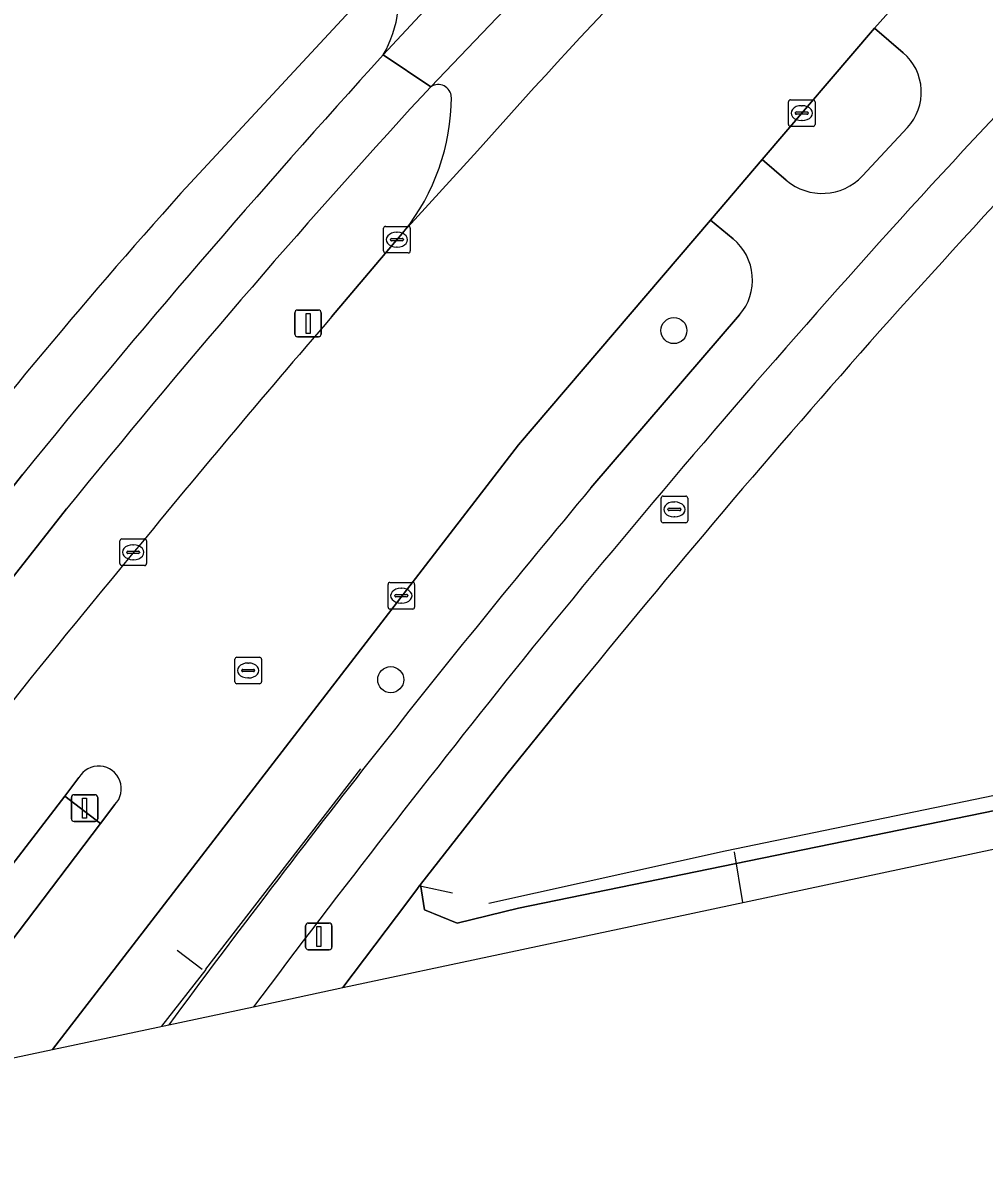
# Model space of a CAD drawing. Extents: x 162879 to 165540, y 384011 to 385181.
# Drawn here: x 163889.21 to 163925.31, y 384147.06 to 384190.11 of the extents above; entities that cross this region are included whole.
import ezdxf

# ---------------------------------------------------------------- set-up
doc = ezdxf.new("R2010")
doc.units = 0
for name, color, linetype in [('IMGEO_Berm_open', 7, 'Continuous'), ('IMGEO_Boom', 7, 'Continuous'), ('IMGEO_Brandkraan', 7, 'Continuous'), ('IMGEO_Fietspad_open', 7, 'Continuous'), ('IMGEO_Geluidsscherm', 7, 'Continuous'), ('IMGEO_Groenvoorziening', 7, 'Continuous'), ('IMGEO_Hek', 7, 'Continuous'), ('IMGEO_Kolk', 7, 'Continuous'), ('IMGEO_Lichtmast', 7, 'Continuous'), ('IMGEO_Rijbaan_lokaal_gesloten', 7, 'Continuous'), ('IMGEO_Rijbaan_lokaal_open', 7, 'Continuous'), ('IMGEO_Rioolput', 7, 'Continuous'), ('IMGEO_Spoorbaan_halfverhard', 7, 'Continuous'), ('IMGEO_Verkeerseiland_open', 7, 'Continuous'), ('IMGEO_Verkeersregelinstallatiepaal', 7, 'Continuous'), ('IMGEO_Voetpad_open', 7, 'Continuous')]:
    doc.layers.add(name, color=color, linetype=linetype)

msp = doc.modelspace()

# ---------------------------------------------------------------- linework, layer by layer
at = {"layer": 'IMGEO_Berm_open'}
for points in [[(163904.538, 384187.716), (163904.191, 384187.352)], [(163900.806, 384179.068), (163902.955, 384181.618), (163903.534, 384182.284)], [(163890.851, 384171.854), (163880.504, 384158.679), (163872.22, 384147.702), (163873.685, 384148.005), (163876.865, 384148.682)]]:
    msp.add_lwpolyline(points, dxfattribs=at)
for centre, radius, start, end in [((163904.808, 384187.301), 0.495, 3.2459, 123.0861), ((164145.742, 383965.945), 327.671, 137.49149, 141.06766), ((163897.156, 384187.353), 8.147, 321.5237, 359.8305), ((164231.033, 383894.038), 436.225, 139.2015, 140.76104), ((164131.192, 383971.628), 309.832, 140.19497, 143.29309)]:
    msp.add_arc(centre, radius, start, end, dxfattribs=at)
at = {"layer": 'IMGEO_Boom'}
for centre in [(163913.662, 384178.554), (163903.026, 384165.44)]:
    msp.add_circle(centre, 0.489, dxfattribs=at)
at = {"layer": 'IMGEO_Brandkraan'}
for p, q in [((163913.18, 384171.409), (163913.18, 384172.261)), ((163913.255, 384172.335), (163914.107, 384172.335)), ((163914.181, 384172.261), (163914.181, 384171.409)), ((163913.439, 384171.829), (163913.439, 384171.841)), ((163913.482, 384171.878), (163913.88, 384171.878)), ((163913.668, 384172.115), (163913.693, 384172.115)), ((163913.923, 384171.841), (163913.923, 384171.829)), ((163913.877, 384171.792), (163913.479, 384171.792)), ((163913.691, 384171.555), (163913.666, 384171.555)), ((163914.107, 384171.335), (163913.255, 384171.335))]:
    msp.add_line(p, q, dxfattribs=at)
for points in [[(163913.18, 384171.409), (163913.18, 384172.261)], [(163913.255, 384172.335), (163914.107, 384172.335)], [(163914.181, 384172.261), (163914.181, 384171.409)], [(163914.107, 384171.335), (163913.255, 384171.335)]]:
    msp.add_lwpolyline(points, dxfattribs=at)
for centre, radius, start, end in [((163913.257, 384172.259), 0.0765, 91.552, 178.448), ((163913.257, 384172.259), 0.0765, 91.552, 178.448), ((163914.105, 384172.259), 0.0765, 1.552, 88.448), ((163914.105, 384172.259), 0.0765, 1.552, 88.448), ((163913.479, 384171.838), 0.0403, 85.8775, 175.7526), ((163913.476, 384171.828), 0.0366, 178.938, 274.7102), ((163913.88, 384171.835), 0.043, 264.8664, 352.4533), ((163913.884, 384171.84), 0.0386, 1.7309, 96.639), ((163913.257, 384171.411), 0.0765, 181.552, 268.448), ((163913.257, 384171.411), 0.0765, 181.552, 268.448), ((163914.105, 384171.411), 0.0765, 271.552, 358.448), ((163914.105, 384171.411), 0.0765, 271.552, 358.448)]:
    msp.add_arc(centre, radius, start, end, dxfattribs=at)
for centre, major_axis, ratio, start_param, end_param in [((163913.667, 384171.835), (-0.387, 0.002), 0.722429, 4.712389, 7.853982), ((163913.692, 384171.835), (-0.39, 0.002), 0.717154, 1.570796, 4.712389)]:
    msp.add_ellipse(centre, major_axis=major_axis, ratio=ratio, start_param=start_param, end_param=end_param, dxfattribs=at)
at = {"layer": 'IMGEO_Fietspad_open'}
msp.add_lwpolyline([(163909.501, 384192.917), (163910.91, 384194.382), (163916.103, 384199.695), (163915.503, 384202.185), (163909.299, 384195.914), (163907.912, 384194.473), (163902.743, 384188.908), (163904.538, 384187.716)], close=True, dxfattribs=at)
for points in [[(163924.376, 384191.119), (163923.216, 384192.178), (163921.193, 384189.909), (163922.279, 384188.983)], [(163904.191, 384187.352), (163904.538, 384187.716), (163902.743, 384188.908)], [(163922.436, 384186.184), (163920.742, 384184.364)], [(163917.883, 384184.207), (163916.983, 384184.982), (163915.037, 384182.704), (163915.889, 384181.998)], [(163916.13, 384179.145), (163910.548, 384172.644)], [(163889.212, 384173.165), (163878.855, 384160.019), (163869.09, 384147.055), (163872.22, 384147.702)], [(163872.22, 384147.702), (163880.504, 384158.679), (163890.851, 384171.854)], [(163894.687, 384152.477), (163897.874, 384153.156), (163897.874, 384153.156)]]:
    msp.add_lwpolyline(points, dxfattribs=at)
for centre, radius, start, end in [((164173.605, 383954.504), 339.574, 135.10564, 138.26564), ((164176.882, 383939.601), 370.549, 137.71605, 140.92629), ((163921.014, 384187.508), 1.943, 317.0406, 49.3803), ((164145.742, 383965.945), 327.671, 137.49149, 141.06766), ((163919.231, 384185.773), 2.066, 229.2853, 317.0011), ((163914.609, 384180.453), 2.006, 319.307, 50.3499), ((164220.345, 383912.911), 402.14, 138.27639, 140.96047), ((164240.193, 383897.063), 429.663, 140.10462, 143.52644), ((164331.734, 383826.921), 542.83, 141.31617, 143.05924)]:
    msp.add_arc(centre, radius, start, end, dxfattribs=at)
at = {"layer": 'IMGEO_Geluidsscherm'}
for points in [[(164249.574, 384228.544), (164187.192, 384215.485), (164162.302, 384210.469), (164148.545, 384207.416), (164111.054, 384199.697), (164098.433, 384197.191), (164085.381, 384194.319), (164046.457, 384186.201), (164032.718, 384183.532), (164006.753, 384177.923), (163992.535, 384174.933), (163980.798, 384172.554), (163968.077, 384170.103), (163956.144, 384167.447), (163943.692, 384164.81), (163915.585, 384159)], [(163915.585, 384159), (163906.709, 384157.033)]]:
    msp.add_lwpolyline(points, dxfattribs=at)
at = {"layer": 'IMGEO_Groenvoorziening'}
for points in [[(163910.141, 384165.293), (163907.388, 384161.891), (163904.144, 384157.751), (163904.294, 384156.793), (163905.524, 384156.297), (163907.829, 384156.853), (163915.94, 384158.516), (163963.608, 384168.288), (164030.584, 384182.247), (164064.865, 384189.352), (164113.541, 384199.968), (164160.958, 384209.557)], [(163895.5, 384184.101), (163902.643, 384191.807), (163892.719, 384201.694), (163890.535, 384199.548), (163886.353, 384203.731), (163887.416, 384204.79), (163890.753, 384201.407), (163891.872, 384202.538), (163890.022, 384204.381)]]:
    msp.add_lwpolyline(points, dxfattribs=at)
for centre, radius, start, end in [((164415.093, 383734.019), 664.333, 136.33909, 137.951859), ((164052.286, 384042.494), 211.269, 137.91206, 142.46719), ((164224.446, 383909.596), 405.177, 138.33276, 140.87053)]:
    msp.add_arc(centre, radius, start, end, dxfattribs=at)
at = {"layer": 'IMGEO_Hek'}
for points in [[(164064.865, 384189.352), (164030.584, 384182.247), (163963.608, 384168.288), (163907.829, 384156.853), (163905.524, 384156.297), (163904.294, 384156.793), (163904.144, 384157.751)], [(163896.079, 384154.569), (163901.902, 384162.094)], [(163916.256, 384157.07), (163915.936, 384158.971)], [(163904.176, 384157.677), (163905.346, 384157.428)], [(163895.007, 384155.277), (163895.948, 384154.565)], [(163896.083, 384154.55), (163894.413, 384152.419)]]:
    msp.add_lwpolyline(points, dxfattribs=at)
at = {"layer": 'IMGEO_Kolk'}
for p, q in [((163917.964, 384186.297), (163917.964, 384187.149)), ((163918.039, 384187.223), (163918.891, 384187.223)), ((163918.452, 384187.003), (163918.477, 384187.003)), ((163918.965, 384187.149), (163918.965, 384186.297)), ((163918.223, 384186.717), (163918.223, 384186.729)), ((163918.661, 384186.68), (163918.263, 384186.68)), ((163918.266, 384186.766), (163918.664, 384186.766)), ((163918.707, 384186.729), (163918.707, 384186.717)), ((163918.891, 384186.223), (163918.039, 384186.223)), ((163918.475, 384186.443), (163918.45, 384186.443)), ((163902.76, 384181.544), (163902.76, 384182.396)), ((163902.835, 384182.47), (163903.687, 384182.47)), ((163903.248, 384182.25), (163903.273, 384182.25)), ((163903.761, 384182.396), (163903.761, 384181.544)), ((163903.019, 384181.964), (163903.019, 384181.976)), ((163903.457, 384181.927), (163903.059, 384181.927)), ((163903.062, 384182.013), (163903.46, 384182.013)), ((163903.503, 384181.976), (163903.503, 384181.964)), ((163903.687, 384181.47), (163902.835, 384181.47)), ((163903.271, 384181.69), (163903.246, 384181.69)), ((163892.854, 384169.801), (163892.854, 384170.653)), ((163892.929, 384170.727), (163893.781, 384170.727)), ((163893.855, 384170.653), (163893.855, 384169.801)), ((163893.113, 384170.221), (163893.113, 384170.233)), ((163893.551, 384170.184), (163893.153, 384170.184)), ((163893.156, 384170.27), (163893.554, 384170.27)), ((163893.342, 384170.507), (163893.367, 384170.507)), ((163893.597, 384170.233), (163893.597, 384170.221)), ((163893.781, 384169.727), (163892.929, 384169.727)), ((163893.365, 384169.947), (163893.34, 384169.947)), ((163902.924, 384168.168), (163902.924, 384169.02)), ((163902.999, 384169.094), (163903.851, 384169.094)), ((163903.412, 384168.874), (163903.437, 384168.874)), ((163903.925, 384169.02), (163903.925, 384168.168)), ((163903.183, 384168.588), (163903.183, 384168.6)), ((163903.621, 384168.551), (163903.223, 384168.551)), ((163903.226, 384168.637), (163903.624, 384168.637)), ((163903.667, 384168.6), (163903.667, 384168.588)), ((163903.851, 384168.094), (163902.999, 384168.094)), ((163903.435, 384168.314), (163903.41, 384168.314))]:
    msp.add_line(p, q, dxfattribs=at)
for points in [[(163917.964, 384186.297), (163917.964, 384187.149)], [(163918.039, 384187.223), (163918.891, 384187.223)], [(163918.965, 384187.149), (163918.965, 384186.297)], [(163918.891, 384186.223), (163918.039, 384186.223)], [(163902.76, 384181.544), (163902.76, 384182.396)], [(163902.835, 384182.47), (163903.687, 384182.47)], [(163903.761, 384182.396), (163903.761, 384181.544)], [(163903.687, 384181.47), (163902.835, 384181.47)], [(163892.854, 384169.801), (163892.854, 384170.653)], [(163892.929, 384170.727), (163893.781, 384170.727)], [(163893.855, 384170.653), (163893.855, 384169.801)], [(163893.781, 384169.727), (163892.929, 384169.727)], [(163902.924, 384168.168), (163902.924, 384169.02)], [(163902.999, 384169.094), (163903.851, 384169.094)], [(163903.925, 384169.02), (163903.925, 384168.168)], [(163903.851, 384168.094), (163902.999, 384168.094)]]:
    msp.add_lwpolyline(points, dxfattribs=at)
for centre, radius, start, end in [((163918.041, 384187.147), 0.0765, 91.552, 178.448), ((163918.041, 384187.147), 0.0765, 91.552, 178.448), ((163918.889, 384187.147), 0.0765, 1.552, 88.448), ((163918.889, 384187.147), 0.0765, 1.552, 88.448), ((163918.263, 384186.726), 0.0403, 85.8775, 175.7526), ((163918.26, 384186.716), 0.0366, 178.938, 274.7102), ((163918.664, 384186.723), 0.043, 264.8664, 352.4533), ((163918.668, 384186.728), 0.0386, 1.7309, 96.639), ((163918.041, 384186.299), 0.0765, 181.552, 268.448), ((163918.041, 384186.299), 0.0765, 181.552, 268.448), ((163918.889, 384186.299), 0.0765, 271.552, 358.448), ((163918.889, 384186.299), 0.0765, 271.552, 358.448), ((163902.837, 384182.394), 0.0765, 91.552, 178.448), ((163902.837, 384182.394), 0.0765, 91.552, 178.448), ((163903.685, 384182.394), 0.0765, 1.552, 88.448), ((163903.685, 384182.394), 0.0765, 1.552, 88.448), ((163903.059, 384181.973), 0.0403, 85.8775, 175.7526), ((163903.056, 384181.963), 0.0366, 178.938, 274.7102), ((163903.46, 384181.97), 0.043, 264.8664, 352.4533), ((163903.464, 384181.975), 0.0386, 1.7309, 96.639), ((163902.837, 384181.546), 0.0765, 181.552, 268.448), ((163902.837, 384181.546), 0.0765, 181.552, 268.448), ((163903.685, 384181.546), 0.0765, 271.552, 358.448), ((163903.685, 384181.546), 0.0765, 271.552, 358.448), ((163892.931, 384170.651), 0.0765, 91.552, 178.448), ((163892.931, 384170.651), 0.0765, 91.552, 178.448), ((163893.779, 384170.651), 0.0765, 1.552, 88.448), ((163893.779, 384170.651), 0.0765, 1.552, 88.448), ((163893.153, 384170.23), 0.0403, 85.8775, 175.7526), ((163893.15, 384170.22), 0.0366, 178.938, 274.7102), ((163893.554, 384170.227), 0.043, 264.8664, 352.4533), ((163893.558, 384170.232), 0.0386, 1.7309, 96.639), ((163892.931, 384169.803), 0.0765, 181.552, 268.448), ((163892.931, 384169.803), 0.0765, 181.552, 268.448), ((163893.779, 384169.803), 0.0765, 271.552, 358.448), ((163893.779, 384169.803), 0.0765, 271.552, 358.448), ((163903.001, 384169.018), 0.0765, 91.552, 178.448), ((163903.001, 384169.018), 0.0765, 91.552, 178.448), ((163903.849, 384169.018), 0.0765, 1.552, 88.448), ((163903.849, 384169.018), 0.0765, 1.552, 88.448), ((163903.223, 384168.597), 0.0403, 85.8775, 175.7526), ((163903.22, 384168.587), 0.0366, 178.938, 274.7102), ((163903.624, 384168.594), 0.043, 264.8664, 352.4533), ((163903.628, 384168.599), 0.0386, 1.7309, 96.639), ((163903.001, 384168.17), 0.0765, 181.552, 268.448), ((163903.001, 384168.17), 0.0765, 181.552, 268.448), ((163903.849, 384168.17), 0.0765, 271.552, 358.448), ((163903.849, 384168.17), 0.0765, 271.552, 358.448)]:
    msp.add_arc(centre, radius, start, end, dxfattribs=at)
for centre, major_axis, ratio, start_param, end_param in [((163918.451, 384186.723), (-0.387, 0.002), 0.722429, 4.712389, 7.853982), ((163918.476, 384186.723), (-0.39, 0.002), 0.717154, 1.570796, 4.712389), ((163903.247, 384181.97), (-0.387, 0.002), 0.722429, 4.712389, 7.853982), ((163903.272, 384181.97), (-0.39, 0.002), 0.717154, 1.570796, 4.712389), ((163893.341, 384170.227), (-0.387, 0.002), 0.722429, 4.712389, 7.853982), ((163893.366, 384170.227), (-0.39, 0.002), 0.717154, 1.570796, 4.712389), ((163903.411, 384168.594), (-0.387, 0.002), 0.722429, 4.712389, 7.853982), ((163903.436, 384168.594), (-0.39, 0.002), 0.717154, 1.570796, 4.712389)]:
    msp.add_ellipse(centre, major_axis=major_axis, ratio=ratio, start_param=start_param, end_param=end_param, dxfattribs=at)
at = {"layer": 'IMGEO_Lichtmast'}
for p, q in [((163899.425, 384178.425), (163899.425, 384179.225)), ((163899.425, 384179.225), (163899.425, 384178.425)), ((163899.525, 384179.325), (163900.315, 384179.325)), ((163900.315, 384179.325), (163899.525, 384179.325)), ((163900.415, 384179.225), (163900.415, 384178.425)), ((163900.415, 384178.425), (163900.415, 384179.225)), ((163900.315, 384178.325), (163899.525, 384178.325)), ((163899.525, 384178.325), (163900.315, 384178.325)), ((163891.133, 384161.117), (163891.923, 384161.117)), ((163891.923, 384161.117), (163891.133, 384161.117)), ((163891.033, 384160.217), (163891.033, 384161.017)), ((163891.033, 384161.017), (163891.033, 384160.217)), ((163892.023, 384161.017), (163892.023, 384160.217)), ((163892.023, 384160.217), (163892.023, 384161.017)), ((163891.923, 384160.117), (163891.133, 384160.117)), ((163891.133, 384160.117), (163891.923, 384160.117))]:
    msp.add_line(p, q, dxfattribs=at)
for points in [[(163899.845, 384179.2), (163899.995, 384179.2), (163899.995, 384178.45), (163899.845, 384178.45), (163899.845, 384179.2)], [(163891.453, 384160.992), (163891.603, 384160.992), (163891.603, 384160.242), (163891.453, 384160.242), (163891.453, 384160.992)]]:
    msp.add_lwpolyline(points, dxfattribs=at)
for centre, start, end in [((163899.525, 384179.225), 90, 180), ((163899.525, 384179.225), 90, 180), ((163900.315, 384179.225), 0, 90), ((163900.315, 384179.225), 360, 90), ((163899.525, 384178.425), 180, 270), ((163899.525, 384178.425), 180, 270), ((163900.315, 384178.425), 270, 0), ((163900.315, 384178.425), 270, 0), ((163891.133, 384161.017), 90, 180), ((163891.133, 384161.017), 90, 180), ((163891.923, 384161.017), 0, 90), ((163891.923, 384161.017), 360, 90), ((163891.133, 384160.217), 180, 270), ((163891.133, 384160.217), 180, 270), ((163891.923, 384160.217), 270, 0), ((163891.923, 384160.217), 270, 0)]:
    msp.add_arc(centre, 0.1, start, end, dxfattribs=at)
at = {"layer": 'IMGEO_Rijbaan_lokaal_gesloten'}
for points in [[(163890.324, 384151.548), (163907.823, 384174.261), (163915.037, 384182.704), (163916.983, 384184.982), (163921.193, 384189.909), (163923.216, 384192.178), (163930.919, 384200.394)], [(163906.291, 384185.301), (163903.534, 384182.284), (163902.955, 384181.618), (163900.806, 384179.068)], [(163882.799, 384156.821), (163876.865, 384148.682), (163882.274, 384149.834), (163883.863, 384152.062), (163884.508, 384152.911), (163890.78, 384161.064), (163891.313, 384161.76)], [(163892.665, 384160.748), (163892.127, 384160.039), (163885.93, 384151.872), (163885.323, 384151.062), (163884.826, 384150.377), (163890.324, 384151.548)]]:
    msp.add_lwpolyline(points, dxfattribs=at)
for centre, radius, start, end in [((164047.992, 384060.964), 188.517, 132.52322, 138.73432), ((164231.033, 383894.038), 436.225, 139.2015, 140.76104), ((164131.192, 383971.628), 309.832, 140.19497, 143.29309), ((163892.056, 384161.343), 0.852, 315.6757, 150.693)]:
    msp.add_arc(centre, radius, start, end, dxfattribs=at)
at = {"layer": 'IMGEO_Rijbaan_lokaal_open'}
for points in [[(163902.743, 384188.908), (163907.912, 384194.473), (163907.277, 384195.188), (163906.268, 384196.326), (163905.622, 384197.054)], [(163909.501, 384192.917), (163904.538, 384187.716)], [(163903.534, 384182.284), (163906.291, 384185.301)]]:
    msp.add_lwpolyline(points, dxfattribs=at)
for centre, radius, start, end in [((164047.992, 384060.964), 188.517, 132.52322, 138.73432), ((163899.087, 384191.052), 4.238, 329.6177, 17.3588), ((163904.808, 384187.301), 0.495, 3.2459, 123.0861), ((163897.156, 384187.353), 8.147, 321.5237, 359.8305)]:
    msp.add_arc(centre, radius, start, end, dxfattribs=at)
at = {"layer": 'IMGEO_Rioolput'}
for p, q in [((163897.172, 384165.359), (163897.172, 384166.211)), ((163897.247, 384166.285), (163898.099, 384166.285)), ((163898.173, 384166.211), (163898.173, 384165.359)), ((163897.431, 384165.779), (163897.431, 384165.791)), ((163897.474, 384165.828), (163897.872, 384165.828)), ((163897.66, 384166.065), (163897.685, 384166.065)), ((163897.915, 384165.791), (163897.915, 384165.779)), ((163897.869, 384165.742), (163897.471, 384165.742)), ((163897.683, 384165.505), (163897.658, 384165.505)), ((163898.099, 384165.285), (163897.247, 384165.285))]:
    msp.add_line(p, q, dxfattribs=at)
for points in [[(163897.172, 384165.359), (163897.172, 384166.211)], [(163897.247, 384166.285), (163898.099, 384166.285)], [(163898.173, 384166.211), (163898.173, 384165.359)], [(163898.099, 384165.285), (163897.247, 384165.285)]]:
    msp.add_lwpolyline(points, dxfattribs=at)
for centre, radius, start, end in [((163897.249, 384166.209), 0.0765, 91.552, 178.448), ((163897.249, 384166.209), 0.0765, 91.552, 178.448), ((163898.097, 384166.209), 0.0765, 1.552, 88.448), ((163898.097, 384166.209), 0.0765, 1.552, 88.448), ((163897.471, 384165.788), 0.0403, 85.8775, 175.7526), ((163897.468, 384165.778), 0.0366, 178.938, 274.7102), ((163897.872, 384165.785), 0.043, 264.8664, 352.4533), ((163897.876, 384165.79), 0.0386, 1.7309, 96.639), ((163897.249, 384165.361), 0.0765, 181.552, 268.448), ((163897.249, 384165.361), 0.0765, 181.552, 268.448), ((163898.097, 384165.361), 0.0765, 271.552, 358.448), ((163898.097, 384165.361), 0.0765, 271.552, 358.448)]:
    msp.add_arc(centre, radius, start, end, dxfattribs=at)
for centre, major_axis, ratio, start_param, end_param in [((163897.659, 384165.785), (-0.387, 0.002), 0.722429, 4.712389, 7.853982), ((163897.684, 384165.785), (-0.39, 0.002), 0.717154, 1.570796, 4.712389)]:
    msp.add_ellipse(centre, major_axis=major_axis, ratio=ratio, start_param=start_param, end_param=end_param, dxfattribs=at)
at = {"layer": 'IMGEO_Spoorbaan_halfverhard'}
msp.add_lwpolyline([(163901.227, 384153.87), (163913.021, 384156.381), (163941.114, 384162.363), (164064.865, 384189.352), (164030.584, 384182.247), (163963.608, 384168.288), (163915.94, 384158.516), (163907.829, 384156.853), (163905.524, 384156.297), (163904.294, 384156.793), (163904.144, 384157.751), (163904.122, 384157.722), (163904.031, 384157.6), (163903.851, 384157.361), (163903.239, 384156.547), (163901.227, 384153.87)], close=True, dxfattribs=at)
at = {"layer": 'IMGEO_Verkeerseiland_open'}
for points in [[(163922.279, 384188.983), (163921.193, 384189.909), (163916.983, 384184.982), (163917.883, 384184.207)], [(163920.742, 384184.364), (163922.436, 384186.184)], [(163915.889, 384181.998), (163915.037, 384182.704), (163907.823, 384174.261), (163890.324, 384151.548), (163891.215, 384151.738), (163894.687, 384152.477)], [(163910.548, 384172.644), (163916.13, 384179.145)], [(163891.313, 384161.76), (163890.78, 384161.064), (163892.127, 384160.039), (163892.665, 384160.748)]]:
    msp.add_lwpolyline(points, dxfattribs=at)
msp.add_lwpolyline([(163890.78, 384161.064), (163884.508, 384152.911), (163885.93, 384151.872), (163892.127, 384160.039)], close=True, dxfattribs=at)
for centre, radius, start, end in [((163921.014, 384187.508), 1.943, 317.0406, 49.3803), ((163919.231, 384185.773), 2.066, 229.2853, 317.0011), ((163914.609, 384180.453), 2.006, 319.307, 50.3499), ((164240.193, 383897.063), 429.663, 140.10462, 143.52644), ((163892.056, 384161.343), 0.852, 315.6757, 150.693)]:
    msp.add_arc(centre, radius, start, end, dxfattribs=at)
at = {"layer": 'IMGEO_Verkeersregelinstallatiepaal'}
for p, q in [((163899.829, 384155.395), (163899.829, 384156.195)), ((163899.829, 384156.195), (163899.829, 384155.395)), ((163899.929, 384156.295), (163900.719, 384156.295)), ((163900.719, 384156.295), (163899.929, 384156.295)), ((163900.819, 384156.195), (163900.819, 384155.395)), ((163900.819, 384155.395), (163900.819, 384156.195)), ((163900.719, 384155.295), (163899.929, 384155.295)), ((163899.929, 384155.295), (163900.719, 384155.295))]:
    msp.add_line(p, q, dxfattribs=at)
msp.add_lwpolyline([(163900.249, 384156.17), (163900.399, 384156.17), (163900.399, 384155.42), (163900.249, 384155.42), (163900.249, 384156.17)], dxfattribs=at)
for centre, start, end in [((163899.929, 384156.195), 90, 180), ((163899.929, 384156.195), 90, 180), ((163900.719, 384156.195), 0, 90), ((163900.719, 384156.195), 360, 90), ((163899.929, 384155.395), 180, 270), ((163899.929, 384155.395), 180, 270), ((163900.719, 384155.395), 270, 0), ((163900.719, 384155.395), 270, 0)]:
    msp.add_arc(centre, 0.1, start, end, dxfattribs=at)
at = {"layer": 'IMGEO_Voetpad_open'}
for points in [[(163903.132, 384192.316), (163902.643, 384191.807), (163895.5, 384184.101)], [(163869.09, 384147.055), (163878.855, 384160.019), (163889.212, 384173.165)], [(163901.227, 384153.87), (163901.227, 384153.87), (163903.239, 384156.547), (163903.851, 384157.361), (163904.031, 384157.6), (163904.122, 384157.722), (163904.144, 384157.751), (163907.388, 384161.891), (163910.141, 384165.293)], [(163897.874, 384153.156), (163897.874, 384153.156), (163901.227, 384153.87)]]:
    msp.add_lwpolyline(points, dxfattribs=at)
for centre, radius, start, end in [((164173.605, 383954.504), 339.574, 135.10564, 138.26564), ((164415.093, 383734.019), 664.333, 136.33909, 137.951859), ((163899.087, 384191.052), 4.238, 329.6177, 17.3588), ((164176.882, 383939.601), 370.549, 137.71605, 140.92629), ((164052.286, 384042.494), 211.269, 137.91206, 142.46719), ((164220.345, 383912.911), 402.14, 138.27639, 140.96047), ((164224.446, 383909.596), 405.177, 138.33276, 140.87053), ((164331.734, 383826.921), 542.83, 141.31617, 143.05924)]:
    msp.add_arc(centre, radius, start, end, dxfattribs=at)

doc.saveas('drawing.dxf')
